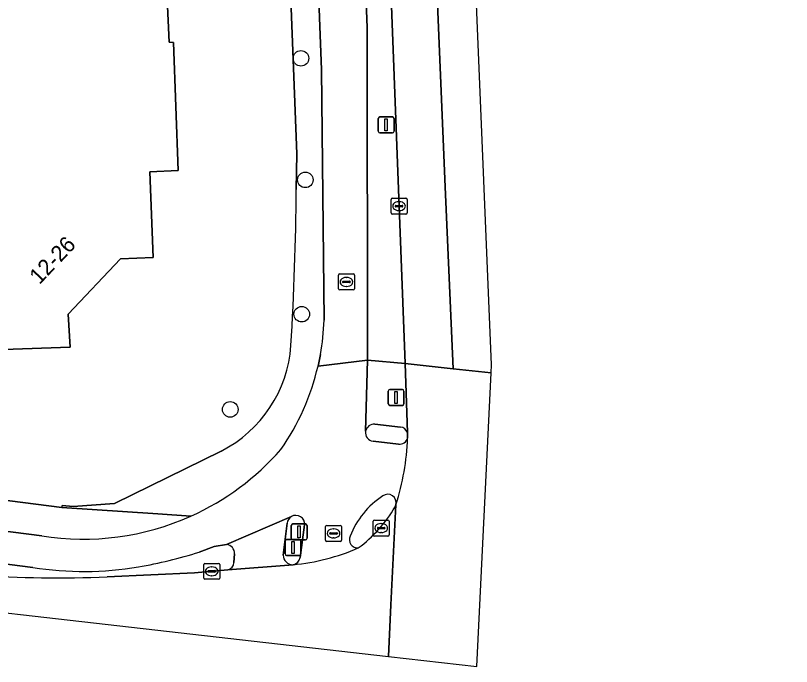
# Model space of a CAD drawing. Extents: x 159716 to 160783, y 383290 to 384031.
# Drawn here: x 160660.97 to 160709.69, y 383290.99 to 383331.84 of the extents above; entities that cross this region are included whole.
import ezdxf

# ---------------------------------------------------------------- set-up
doc = ezdxf.new("R2010")
doc.units = 0
for name, color, linetype in [('IMGEO_Berm_open', 7, 'Continuous'), ('IMGEO_Boom', 7, 'Continuous'), ('IMGEO_Drukknoppaal', 7, 'Continuous'), ('IMGEO_Erf', 7, 'Continuous'), ('IMGEO_Fietspad_gesloten', 7, 'Continuous'), ('IMGEO_Kolk', 7, 'Continuous'), ('IMGEO_Lichtmast', 7, 'Continuous'), ('IMGEO_Pand', 7, 'Continuous'), ('IMGEO_Pand_nummerreeks', 7, 'Continuous'), ('IMGEO_Rijbaan_lokaal_gesloten', 7, 'Continuous'), ('IMGEO_Rioolput', 7, 'Continuous'), ('IMGEO_Verkeerseiland_gesloten', 7, 'Continuous'), ('IMGEO_Verkeersregelinstallatiepaal', 7, 'Continuous'), ('IMGEO_Voetpad_open', 7, 'Continuous')]:
    doc.layers.add(name, color=color, linetype=linetype)

msp = doc.modelspace()

# ---------------------------------------------------------------- linework, layer by layer
at = {"layer": 'IMGEO_Berm_open'}
for points in [[(160669.325, 383500), (160669.616, 383497.819), (160670.363, 383492.142), (160672.113, 383479.631), (160672.42, 383477.341), (160673.091, 383471.483), (160674.164, 383464.304), (160680.195, 383399.717), (160680.963, 383386.524), (160681.376, 383377.667), (160681.827, 383362.938), (160683.056, 383331.059), (160683.062, 383310.21), (160685.428, 383309.994), (160683.357, 383364.181), (160682.54, 383383.464)], [(160662.056, 383297.207), (160621.476, 383302.422)], [(160674.218, 383298.636), (160673.446, 383298.521), (160672.509, 383298.171)], [(160674.682, 383297.51), (160674.715, 383298.058)], [(160666.733, 383296.624), (160672.214, 383296.873), (160674.308, 383297.046)]]:
    msp.add_lwpolyline(points, dxfattribs=at)
for centre, radius, start, end in [((160674.174, 383298.095), 0.543, 356.0825, 85.2995), ((160663.779, 383325.718), 28.898, 279.7822, 287.5834), ((160665.269, 383317.382), 20.429, 260.9508, 279.6365), ((160674.163, 383297.545), 0.52, 286.1621, 356.0979), ((160663.587, 383365.395), 68.843, 265.75422, 272.61939)]:
    msp.add_arc(centre, radius, start, end, dxfattribs=at)
at = {"layer": 'IMGEO_Boom'}
for centre in [(160678.889, 383329.15), (160679.165, 383321.525), (160678.939, 383313.096), (160674.45, 383307.12)]:
    msp.add_circle(centre, 0.489, dxfattribs=at)
at = {"layer": 'IMGEO_Drukknoppaal'}
for p, q in [((160678.281, 383299.034), (160678.281, 383299.834)), ((160678.281, 383299.834), (160678.281, 383299.034)), ((160678.381, 383299.934), (160679.171, 383299.934)), ((160679.171, 383299.934), (160678.381, 383299.934)), ((160679.271, 383299.834), (160679.271, 383299.034)), ((160679.271, 383299.034), (160679.271, 383299.834)), ((160679.171, 383298.934), (160678.381, 383298.934)), ((160678.381, 383298.934), (160679.171, 383298.934))]:
    msp.add_line(p, q, dxfattribs=at)
msp.add_lwpolyline([(160678.701, 383299.809), (160678.851, 383299.809), (160678.851, 383299.059), (160678.701, 383299.059), (160678.701, 383299.809)], dxfattribs=at)
for centre, start, end in [((160678.381, 383299.834), 90, 180), ((160678.381, 383299.834), 90, 180), ((160679.171, 383299.834), 0, 90), ((160679.171, 383299.834), 360, 90), ((160678.381, 383299.034), 180, 270), ((160678.381, 383299.034), 180, 270), ((160679.171, 383299.034), 270, 0), ((160679.171, 383299.034), 270, 0)]:
    msp.add_arc(centre, 0.1, start, end, dxfattribs=at)
at = {"layer": 'IMGEO_Erf'}
for points in [[(160678.597, 383320.929), (160678.623, 383323.166), (160677.199, 383359.74)], [(160652.711, 383358.666), (160661.173, 383358.985), (160666.169, 383359.173), (160666.484, 383351.157), (160666.153, 383351.1), (160666.406, 383348.294), (160666.593, 383348.371), (160666.895, 383340.778), (160670.497, 383340.92), (160670.772, 383332.894), (160670.485, 383332.911), (160670.613, 383330.155), (160670.898, 383330.136), (160671.192, 383322.11), (160669.397, 383322.028), (160669.616, 383316.645), (160667.551, 383316.562), (160664.281, 383313.1), (160664.391, 383311.029), (160659.012, 383310.828)], [(160609.176, 383308.079), (160609.149, 383307.977), (160613.24, 383307.449), (160663.884, 383300.966), (160663.899, 383301.091), (160664.599, 383301.031), (160667.175, 383301.221), (160673.89, 383304.51)]]:
    msp.add_lwpolyline(points, dxfattribs=at)
for centre, radius, start, end in [((160486.145, 383322.594), 192.46, 356.58278, 359.50437), ((160670.246, 383311.671), 8.034, 296.9683, 356.0846)]:
    msp.add_arc(centre, radius, start, end, dxfattribs=at)
at = {"layer": 'IMGEO_Fietspad_gesloten'}
for points in [[(160680.111, 383310.563), (160679.963, 383309.844), (160683.062, 383310.21), (160683.056, 383331.059), (160681.827, 383362.938), (160681.376, 383377.667), (160680.963, 383386.524), (160680.195, 383399.717), (160674.164, 383464.304)], [(160677.674, 383392.45), (160678.396, 383377.425), (160678.836, 383363.45), (160680.179, 383328.431), (160680.343, 383312.731)], [(160682.948, 383305.749), (160683.062, 383310.21), (160679.963, 383309.844)], [(160662.62, 383299.183), (160611.021, 383305.775), (160610.554, 383305.835), (160610.025, 383305.915), (160609.931, 383303.645), (160611.664, 383303.613), (160611.749, 383303.611), (160612.844, 383303.457), (160616.667, 383302.962), (160617.783, 383302.89), (160621.476, 383302.422), (160662.056, 383297.207)], [(160685.021, 383304.94), (160683.416, 383305.128)], [(160672.509, 383298.171), (160673.446, 383298.521), (160674.218, 383298.636), (160678.291, 383300.396)], [(160679.121, 383299.875), (160678.836, 383297.825)]]:
    msp.add_lwpolyline(points, dxfattribs=at)
for centre, radius, start, end in [((160665.217, 383313.253), 15.135, 349.7612, 358.0227), ((160665.257, 383313.258), 15.097, 325.0268, 346.9286), ((160683.472, 383305.657), 0.532, 170.0411, 263.964), ((160669.583, 383305.975), 16.02, 342.4189, 357.6682), ((160685.074, 383305.474), 0.537, 264.3201, 343.6631), ((160665.218, 383315.474), 16.497, 294.2248, 318.7867), ((160687.019, 383297.177), 5.422, 123.5201, 158.3948), ((160684.334, 383301.261), 0.535, 346.4738, 125.2576), ((160665.215, 383315.491), 16.513, 260.9569, 294.2091), ((160678.574, 383299.925), 0.55, 354.823, 120.9431), ((160682.452, 383298.95), 0.524, 154.6626, 274.0871), ((160677.142, 383310.777), 13.458, 275.3598, 293.4104), ((160663.779, 383325.718), 28.898, 279.7822, 287.5834), ((160678.306, 383297.906), 0.537, 280.0287, 351.2676), ((160665.269, 383317.382), 20.429, 260.9508, 279.6365)]:
    msp.add_arc(centre, radius, start, end, dxfattribs=at)
at = {"layer": 'IMGEO_Kolk'}
for p, q in [((160684.55, 383319.449), (160684.55, 383320.301)), ((160684.625, 383320.375), (160685.477, 383320.375)), ((160685.038, 383320.155), (160685.063, 383320.155)), ((160685.551, 383320.301), (160685.551, 383319.449)), ((160684.809, 383319.869), (160684.809, 383319.881)), ((160685.247, 383319.832), (160684.849, 383319.832)), ((160684.852, 383319.918), (160685.25, 383319.918)), ((160685.293, 383319.881), (160685.293, 383319.869)), ((160685.477, 383319.375), (160684.625, 383319.375)), ((160685.061, 383319.595), (160685.036, 383319.595)), ((160683.503, 383300.173), (160684.355, 383300.173)), ((160683.428, 383299.247), (160683.428, 383300.099)), ((160683.687, 383299.667), (160683.687, 383299.679)), ((160683.73, 383299.716), (160684.128, 383299.716)), ((160683.916, 383299.953), (160683.941, 383299.953)), ((160684.171, 383299.679), (160684.171, 383299.667)), ((160684.429, 383300.099), (160684.429, 383299.247)), ((160684.355, 383299.173), (160683.503, 383299.173)), ((160684.125, 383299.63), (160683.727, 383299.63)), ((160683.939, 383299.393), (160683.914, 383299.393)), ((160672.789, 383296.536), (160672.789, 383297.388)), ((160672.864, 383297.462), (160673.716, 383297.462)), ((160673.277, 383297.242), (160673.302, 383297.242)), ((160673.79, 383297.388), (160673.79, 383296.536)), ((160673.048, 383296.956), (160673.048, 383296.968)), ((160673.486, 383296.919), (160673.088, 383296.919)), ((160673.091, 383297.005), (160673.489, 383297.005)), ((160673.532, 383296.968), (160673.532, 383296.956)), ((160673.716, 383296.462), (160672.864, 383296.462)), ((160673.3, 383296.682), (160673.275, 383296.682))]:
    msp.add_line(p, q, dxfattribs=at)
for points in [[(160684.55, 383319.449), (160684.55, 383320.301)], [(160684.625, 383320.375), (160685.477, 383320.375)], [(160685.551, 383320.301), (160685.551, 383319.449)], [(160685.477, 383319.375), (160684.625, 383319.375)], [(160683.503, 383300.173), (160684.355, 383300.173)], [(160683.428, 383299.247), (160683.428, 383300.099)], [(160684.429, 383300.099), (160684.429, 383299.247)], [(160684.355, 383299.173), (160683.503, 383299.173)], [(160672.789, 383296.536), (160672.789, 383297.388)], [(160672.864, 383297.462), (160673.716, 383297.462)], [(160673.79, 383297.388), (160673.79, 383296.536)], [(160673.716, 383296.462), (160672.864, 383296.462)]]:
    msp.add_lwpolyline(points, dxfattribs=at)
for centre, radius, start, end in [((160684.627, 383320.299), 0.0765, 91.552, 178.448), ((160684.627, 383320.299), 0.0765, 91.552, 178.448), ((160685.475, 383320.299), 0.0765, 1.552, 88.448), ((160685.475, 383320.299), 0.0765, 1.552, 88.448), ((160684.849, 383319.878), 0.0403, 85.8775, 175.7526), ((160684.846, 383319.868), 0.0366, 178.938, 274.7102), ((160685.25, 383319.875), 0.043, 264.8664, 352.4533), ((160685.254, 383319.88), 0.0386, 1.7309, 96.639), ((160684.627, 383319.451), 0.0765, 181.552, 268.448), ((160684.627, 383319.451), 0.0765, 181.552, 268.448), ((160685.475, 383319.451), 0.0765, 271.552, 358.448), ((160685.475, 383319.451), 0.0765, 271.552, 358.448), ((160683.505, 383300.097), 0.0765, 91.552, 178.448), ((160683.505, 383300.097), 0.0765, 91.552, 178.448), ((160684.353, 383300.097), 0.0765, 1.552, 88.448), ((160684.353, 383300.097), 0.0765, 1.552, 88.448), ((160683.727, 383299.676), 0.0403, 85.8775, 175.7526), ((160683.724, 383299.666), 0.0366, 178.938, 274.7102), ((160684.128, 383299.673), 0.043, 264.8664, 352.4533), ((160684.132, 383299.678), 0.0386, 1.7309, 96.639), ((160683.505, 383299.249), 0.0765, 181.552, 268.448), ((160683.505, 383299.249), 0.0765, 181.552, 268.448), ((160684.353, 383299.249), 0.0765, 271.552, 358.448), ((160684.353, 383299.249), 0.0765, 271.552, 358.448), ((160672.866, 383297.386), 0.0765, 91.552, 178.448), ((160672.866, 383297.386), 0.0765, 91.552, 178.448), ((160673.714, 383297.386), 0.0765, 1.552, 88.448), ((160673.714, 383297.386), 0.0765, 1.552, 88.448), ((160673.088, 383296.965), 0.0403, 85.8775, 175.7526), ((160673.085, 383296.955), 0.0366, 178.938, 274.7102), ((160673.489, 383296.962), 0.043, 264.8664, 352.4533), ((160673.493, 383296.967), 0.0386, 1.7309, 96.639), ((160672.866, 383296.538), 0.0765, 181.552, 268.448), ((160672.866, 383296.538), 0.0765, 181.552, 268.448), ((160673.714, 383296.538), 0.0765, 271.552, 358.448), ((160673.714, 383296.538), 0.0765, 271.552, 358.448)]:
    msp.add_arc(centre, radius, start, end, dxfattribs=at)
for centre, major_axis, ratio, start_param, end_param in [((160685.037, 383319.875), (-0.387, 0.002), 0.722429, 4.712389, 7.853982), ((160685.062, 383319.875), (-0.39, 0.002), 0.717154, 1.570796, 4.712389), ((160683.915, 383299.673), (-0.387, 0.002), 0.722429, 4.712389, 7.853982), ((160683.94, 383299.673), (-0.39, 0.002), 0.717154, 1.570796, 4.712389), ((160673.276, 383296.962), (-0.387, 0.002), 0.722429, 4.712389, 7.853982), ((160673.301, 383296.962), (-0.39, 0.002), 0.717154, 1.570796, 4.712389)]:
    msp.add_ellipse(centre, major_axis=major_axis, ratio=ratio, start_param=start_param, end_param=end_param, dxfattribs=at)
at = {"layer": 'IMGEO_Lichtmast'}
for p, q in [((160683.844, 383325.476), (160684.634, 383325.476)), ((160684.634, 383325.476), (160683.844, 383325.476)), ((160683.744, 383324.576), (160683.744, 383325.376)), ((160683.744, 383325.376), (160683.744, 383324.576)), ((160684.734, 383325.376), (160684.734, 383324.576)), ((160684.734, 383324.576), (160684.734, 383325.376)), ((160684.634, 383324.476), (160683.844, 383324.476)), ((160683.844, 383324.476), (160684.634, 383324.476))]:
    msp.add_line(p, q, dxfattribs=at)
msp.add_lwpolyline([(160684.164, 383325.351), (160684.314, 383325.351), (160684.314, 383324.601), (160684.164, 383324.601), (160684.164, 383325.351)], dxfattribs=at)
for centre, start, end in [((160683.844, 383325.376), 90, 180), ((160683.844, 383325.376), 90, 180), ((160684.634, 383325.376), 0, 90), ((160684.634, 383325.376), 360, 90), ((160683.844, 383324.576), 180, 270), ((160683.844, 383324.576), 180, 270), ((160684.634, 383324.576), 270, 0), ((160684.634, 383324.576), 270, 0)]:
    msp.add_arc(centre, 0.1, start, end, dxfattribs=at)
at = {"layer": 'IMGEO_Pand'}
msp.add_lwpolyline([(160659.012, 383310.828), (160664.391, 383311.029), (160664.281, 383313.1), (160667.551, 383316.562), (160669.616, 383316.645), (160669.397, 383322.028), (160671.192, 383322.11), (160670.898, 383330.136), (160670.613, 383330.155), (160670.485, 383332.911), (160670.772, 383332.894), (160670.497, 383340.92), (160666.895, 383340.778), (160666.593, 383348.371), (160666.406, 383348.294), (160666.153, 383351.1), (160666.484, 383351.157), (160666.169, 383359.173), (160661.173, 383358.985), (160652.711, 383358.666)], dxfattribs=at)
at = {"layer": 'IMGEO_Rijbaan_lokaal_gesloten'}
for points in [[(160690.823, 383309.426), (160690.846, 383309.913), (160687.429, 383392.401), (160681.062, 383461.517), (160675.323, 383507.364), (160675.457, 383514.427), (160675.636, 383523.856), (160678.578, 383539.845), (160686.295, 383560.103), (160695.17, 383577.128), (160696.528, 383578.802), (160709.688, 383595.022)], [(160682.54, 383383.464), (160683.357, 383364.181), (160685.428, 383309.994), (160688.438, 383309.677), (160687.939, 383321.085), (160687.031, 383343.071), (160686.008, 383367.691), (160685.411, 383382.629), (160684.722, 383397.271), (160684.05, 383405.189), (160682.838, 383418.529), (160680.144, 383447.35)], [(160680.144, 383447.35), (160682.838, 383418.529), (160684.05, 383405.189), (160684.722, 383397.271), (160685.411, 383382.629), (160686.008, 383367.691), (160687.031, 383343.071), (160687.939, 383321.085), (160688.438, 383309.677), (160690.823, 383309.426)], [(160611.664, 383303.613), (160609.931, 383303.645), (160579.205, 383304.366), (160498.28, 383315.238), (160486.389, 383316.854), (160452.223, 383320.364), (160424.111, 383323.335), (160424.079, 383322.77), (160434.799, 383320.625), (160444.505, 383319.517), (160567.347, 383305.487), (160595.914, 383302.019), (160637.427, 383296.979), (160684.384, 383291.625)], [(160689.936, 383290.992), (160690.823, 383309.426), (160688.438, 383309.677), (160685.428, 383309.994), (160685.578, 383305.667), (160685.589, 383305.323)], [(160684.854, 383301.136), (160684.543, 383294.851), (160684.384, 383291.625), (160689.936, 383290.992)], [(160684.384, 383291.625), (160684.543, 383294.851), (160684.854, 383301.136), (160684.802, 383301)], [(160678.399, 383297.378), (160674.308, 383297.046), (160672.214, 383296.873), (160666.733, 383296.624)]]:
    msp.add_lwpolyline(points, dxfattribs=at)
for centre, radius, start, end in [((160669.583, 383305.975), 16.02, 342.4189, 357.6682), ((160677.216, 383305.494), 8.817, 306.7314, 329.3607), ((160677.142, 383310.777), 13.458, 275.3598, 293.4104), ((160663.587, 383365.395), 68.843, 265.75422, 272.61939)]:
    msp.add_arc(centre, radius, start, end, dxfattribs=at)
at = {"layer": 'IMGEO_Rioolput'}
for p, q in [((160681.247, 383314.694), (160681.247, 383315.546)), ((160681.322, 383315.62), (160682.174, 383315.62)), ((160681.735, 383315.4), (160681.76, 383315.4)), ((160682.248, 383315.546), (160682.248, 383314.694)), ((160681.506, 383315.114), (160681.506, 383315.126)), ((160681.944, 383315.077), (160681.546, 383315.077)), ((160681.549, 383315.163), (160681.947, 383315.163)), ((160681.758, 383314.84), (160681.733, 383314.84)), ((160681.99, 383315.126), (160681.99, 383315.114)), ((160682.174, 383314.62), (160681.322, 383314.62)), ((160680.436, 383298.914), (160680.436, 383299.766)), ((160680.511, 383299.84), (160681.363, 383299.84)), ((160681.437, 383299.766), (160681.437, 383298.914)), ((160680.695, 383299.334), (160680.695, 383299.346)), ((160681.133, 383299.297), (160680.735, 383299.297)), ((160680.738, 383299.383), (160681.136, 383299.383)), ((160680.924, 383299.62), (160680.949, 383299.62)), ((160681.179, 383299.346), (160681.179, 383299.334)), ((160681.363, 383298.84), (160680.511, 383298.84)), ((160680.947, 383299.06), (160680.922, 383299.06))]:
    msp.add_line(p, q, dxfattribs=at)
for points in [[(160681.247, 383314.694), (160681.247, 383315.546)], [(160681.322, 383315.62), (160682.174, 383315.62)], [(160682.248, 383315.546), (160682.248, 383314.694)], [(160682.174, 383314.62), (160681.322, 383314.62)], [(160680.436, 383298.914), (160680.436, 383299.766)], [(160680.511, 383299.84), (160681.363, 383299.84)], [(160681.437, 383299.766), (160681.437, 383298.914)], [(160681.363, 383298.84), (160680.511, 383298.84)]]:
    msp.add_lwpolyline(points, dxfattribs=at)
for centre, radius, start, end in [((160681.324, 383315.544), 0.0765, 91.552, 178.448), ((160681.324, 383315.544), 0.0765, 91.552, 178.448), ((160682.172, 383315.544), 0.0765, 1.552, 88.448), ((160682.172, 383315.544), 0.0765, 1.552, 88.448), ((160681.546, 383315.123), 0.0403, 85.8775, 175.7526), ((160681.543, 383315.113), 0.0366, 178.938, 274.7102), ((160681.947, 383315.12), 0.043, 264.8664, 352.4533), ((160681.951, 383315.125), 0.0386, 1.7309, 96.639), ((160681.324, 383314.696), 0.0765, 181.552, 268.448), ((160681.324, 383314.696), 0.0765, 181.552, 268.448), ((160682.172, 383314.696), 0.0765, 271.552, 358.448), ((160682.172, 383314.696), 0.0765, 271.552, 358.448), ((160680.513, 383299.764), 0.0765, 91.552, 178.448), ((160680.513, 383299.764), 0.0765, 91.552, 178.448), ((160681.361, 383299.764), 0.0765, 1.552, 88.448), ((160681.361, 383299.764), 0.0765, 1.552, 88.448), ((160680.735, 383299.343), 0.0403, 85.8775, 175.7526), ((160680.732, 383299.333), 0.0366, 178.938, 274.7102), ((160681.136, 383299.34), 0.043, 264.8664, 352.4533), ((160681.14, 383299.345), 0.0386, 1.7309, 96.639), ((160680.513, 383298.916), 0.0765, 181.552, 268.448), ((160680.513, 383298.916), 0.0765, 181.552, 268.448), ((160681.361, 383298.916), 0.0765, 271.552, 358.448), ((160681.361, 383298.916), 0.0765, 271.552, 358.448)]:
    msp.add_arc(centre, radius, start, end, dxfattribs=at)
for centre, major_axis, ratio, start_param, end_param in [((160681.734, 383315.12), (-0.387, 0.002), 0.722429, 4.712389, 7.853982), ((160681.759, 383315.12), (-0.39, 0.002), 0.717154, 1.570796, 4.712389), ((160680.923, 383299.34), (-0.387, 0.002), 0.722429, 4.712389, 7.853982), ((160680.948, 383299.34), (-0.39, 0.002), 0.717154, 1.570796, 4.712389)]:
    msp.add_ellipse(centre, major_axis=major_axis, ratio=ratio, start_param=start_param, end_param=end_param, dxfattribs=at)
at = {"layer": 'IMGEO_Verkeerseiland_gesloten'}
for points in [[(160685.133, 383306.013), (160683.533, 383306.186)], [(160685.589, 383305.323), (160685.578, 383305.667)], [(160683.416, 383305.128), (160685.021, 383304.94)], [(160684.802, 383301), (160684.854, 383301.136)], [(160678.027, 383299.98), (160677.774, 383297.981)], [(160678.836, 383297.825), (160679.121, 383299.875)]]:
    msp.add_lwpolyline(points, dxfattribs=at)
for centre, radius, start, end in [((160683.474, 383305.655), 0.534, 83.6289, 169.8912), ((160685.073, 383305.477), 0.539, 20.6273, 83.6406), ((160683.472, 383305.657), 0.532, 170.0411, 263.964), ((160685.074, 383305.474), 0.537, 264.3201, 343.6631), ((160687.019, 383297.177), 5.422, 123.5201, 158.3948), ((160684.334, 383301.261), 0.535, 346.4738, 125.2576), ((160677.216, 383305.494), 8.817, 306.7314, 329.3607), ((160678.576, 383299.923), 0.552, 121.1111, 174.0892), ((160678.574, 383299.925), 0.55, 354.823, 120.9431), ((160682.452, 383298.95), 0.524, 154.6626, 274.0871), ((160678.377, 383297.981), 0.603, 179.9693, 272.0834), ((160678.306, 383297.906), 0.537, 280.0287, 351.2676)]:
    msp.add_arc(centre, radius, start, end, dxfattribs=at)
at = {"layer": 'IMGEO_Verkeersregelinstallatiepaal'}
for p, q in [((160684.369, 383307.476), (160684.369, 383308.276)), ((160684.369, 383308.276), (160684.369, 383307.476)), ((160684.469, 383308.376), (160685.259, 383308.376)), ((160685.259, 383308.376), (160684.469, 383308.376)), ((160685.359, 383308.276), (160685.359, 383307.476)), ((160685.359, 383307.476), (160685.359, 383308.276)), ((160685.259, 383307.376), (160684.469, 383307.376)), ((160684.469, 383307.376), (160685.259, 383307.376)), ((160677.893, 383298.052), (160677.893, 383298.852)), ((160677.893, 383298.852), (160677.893, 383298.052)), ((160677.993, 383298.952), (160678.783, 383298.952)), ((160678.783, 383298.952), (160677.993, 383298.952)), ((160678.883, 383298.852), (160678.883, 383298.052)), ((160678.883, 383298.052), (160678.883, 383298.852)), ((160678.783, 383297.952), (160677.993, 383297.952)), ((160677.993, 383297.952), (160678.783, 383297.952))]:
    msp.add_line(p, q, dxfattribs=at)
for points in [[(160684.789, 383308.251), (160684.939, 383308.251), (160684.939, 383307.501), (160684.789, 383307.501), (160684.789, 383308.251)], [(160678.313, 383298.827), (160678.463, 383298.827), (160678.463, 383298.077), (160678.313, 383298.077), (160678.313, 383298.827)]]:
    msp.add_lwpolyline(points, dxfattribs=at)
for centre, start, end in [((160684.469, 383308.276), 90, 180), ((160684.469, 383308.276), 90, 180), ((160685.259, 383308.276), 0, 90), ((160685.259, 383308.276), 360, 90), ((160684.469, 383307.476), 180, 270), ((160684.469, 383307.476), 180, 270), ((160685.259, 383307.476), 270, 0), ((160685.259, 383307.476), 270, 0), ((160677.993, 383298.852), 90, 180), ((160677.993, 383298.852), 90, 180), ((160678.783, 383298.852), 0, 90), ((160678.783, 383298.852), 360, 90), ((160677.993, 383298.052), 180, 270), ((160677.993, 383298.052), 180, 270), ((160678.783, 383298.052), 270, 0), ((160678.783, 383298.052), 270, 0)]:
    msp.add_arc(centre, 0.1, start, end, dxfattribs=at)
at = {"layer": 'IMGEO_Voetpad_open'}
for points in [[(160680.343, 383312.731), (160680.179, 383328.431), (160678.836, 383363.45), (160678.396, 383377.425), (160677.674, 383392.45)], [(160677.05, 383363.558), (160677.199, 383359.74), (160678.623, 383323.166), (160678.597, 383320.929)], [(160679.963, 383309.844), (160680.111, 383310.563)], [(160685.578, 383305.667), (160685.428, 383309.994), (160683.062, 383310.21), (160682.948, 383305.749)], [(160663.884, 383300.966), (160613.24, 383307.449), (160609.149, 383307.977), (160607.023, 383308.13)], [(160683.533, 383306.186), (160685.133, 383306.013)], [(160610.025, 383305.915), (160610.554, 383305.835), (160611.021, 383305.775), (160662.62, 383299.183)], [(160673.89, 383304.51), (160667.175, 383301.221), (160664.599, 383301.031), (160663.899, 383301.091), (160663.884, 383300.966), (160669.914, 383300.567), (160671.987, 383300.43)], [(160671.987, 383300.43), (160669.914, 383300.567), (160663.884, 383300.966)], [(160678.291, 383300.396), (160674.218, 383298.636)], [(160677.774, 383297.981), (160678.027, 383299.98)], [(160674.715, 383298.058), (160674.682, 383297.51)], [(160674.308, 383297.046), (160678.399, 383297.378)]]:
    msp.add_lwpolyline(points, dxfattribs=at)
for centre, radius, start, end in [((160486.145, 383322.594), 192.46, 356.58278, 359.50437), ((160665.217, 383313.253), 15.135, 349.7612, 358.0227), ((160670.246, 383311.671), 8.034, 296.9683, 356.0846), ((160665.257, 383313.258), 15.097, 325.0268, 346.9286), ((160683.474, 383305.655), 0.534, 83.6289, 169.8912), ((160685.073, 383305.477), 0.539, 20.6273, 83.6406), ((160665.218, 383315.474), 16.497, 294.2248, 318.7867), ((160665.215, 383315.491), 16.513, 260.9569, 294.2091), ((160678.576, 383299.923), 0.552, 121.1111, 174.0892), ((160674.174, 383298.095), 0.543, 356.0825, 85.2995), ((160678.377, 383297.981), 0.603, 179.9693, 272.0834), ((160674.163, 383297.545), 0.52, 286.1621, 356.0979)]:
    msp.add_arc(centre, radius, start, end, dxfattribs=at)

# ---------------------------------------------------------------- texts
at = {"layer": 'IMGEO_Pand_nummerreeks'}
msp.add_text('12-26', height=1, rotation=46.5471, dxfattribs=at).set_placement((160662.468, 383314.911))

doc.saveas('drawing.dxf')
